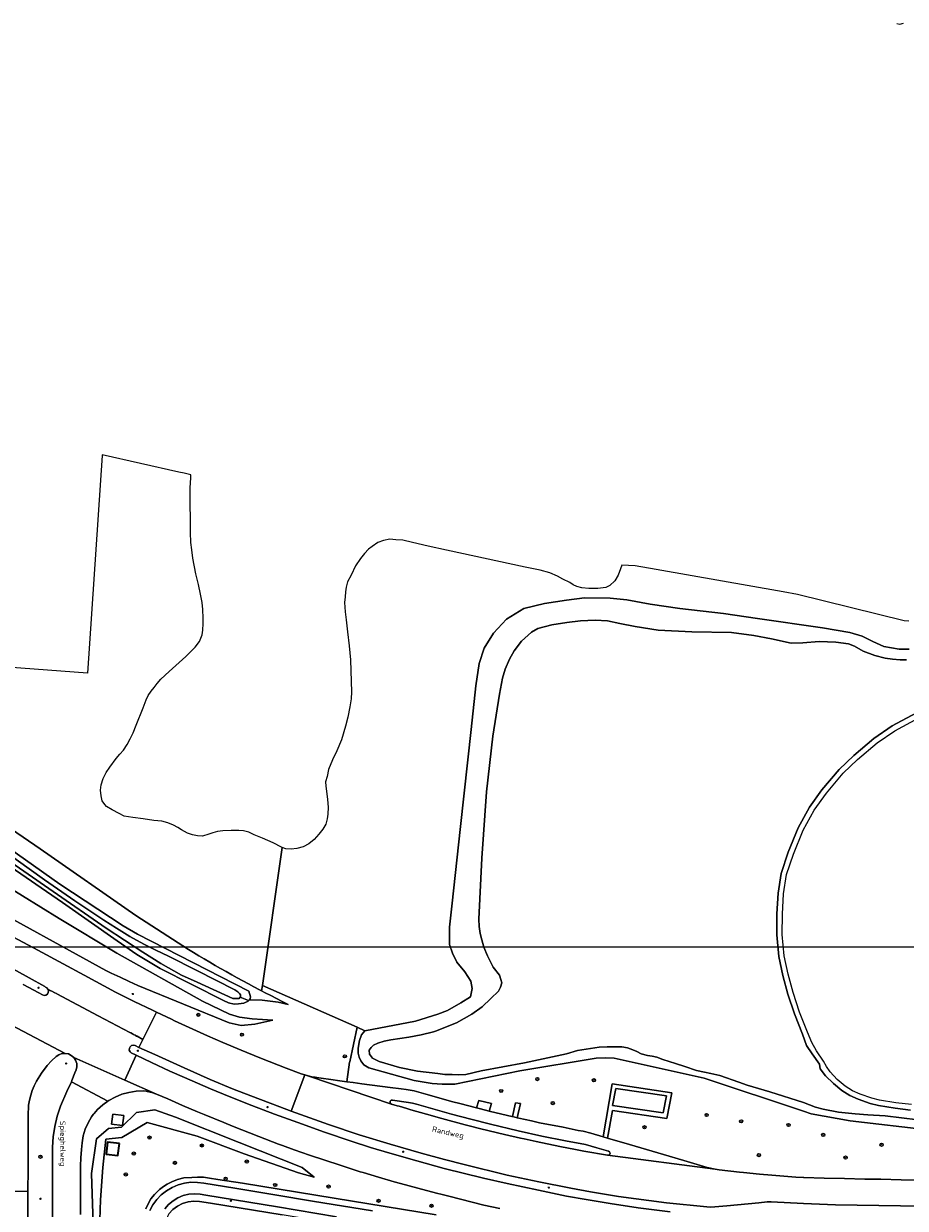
# Model space of a CAD drawing. Header units: metres. Extents: x 152610 to 160096, y 456114 to 462495.
# Tile 637 of 656: x 156807 to 157025, y 461643 to 461937. Entities that reach past the tile are written whole.
import ezdxf
from ezdxf.enums import TextEntityAlignment as Align

# ---------------------------------------------------------------- set-up
doc = ezdxf.new("R2010")
doc.units = ezdxf.units.M
doc.header["$LTSCALE"] = 0.5
doc.layers.get('0').update_dxf_attribs({"linetype": 'CONTINUOUS'})
for name, color, linetype, lineweight in [('B-PV-GR-BEPLANTING_CULTUUR_BOSPLANTSOEN-GV', 251, 'CONTINUOUS', 18), ('B-PV-GR-BOOM-S', 251, 'CONTINUOUS', 25), ('B-PV-GR-GROENVOORZIENING-G', 252, 'CONTINUOUS', 18), ('B-PV-GW-TALUD_KRUIN-G', 251, 'CONTINUOUS', 18), ('B-PV-IE-MEUBILAIR-S', 251, 'CONTINUOUS', 25), ('B-PV-IE-TERREINAFSCHEIDING_KUNSTMATIG_HEKWERK-G', 251, 'IE-TERREINAFSCHEIDING_KUNSTMATIG-SO', 18), ('B-PV-OG-BEBOUWING-GV', 6, 'CONTINUOUS', 35), ('B-PV-OG-TERREIN_BEGROEID-GV', 251, 'CONTINUOUS', 18), ('B-PV-OG-TERREIN_OEVER-GV', 251, 'CONTINUOUS', 18), ('B-PV-OG-TOPOGRAFIE-T18', 1, 'CONTINUOUS', 18), ('B-PV-OG-WATER_MEER-GV', 251, 'CONTINUOUS', 18), ('B-PV-OG-WATER_SLOOT-GV', 251, 'CONTINUOUS', 18), ('B-PV-OG-WEG-GV', 251, 'CONTINUOUS', 18), ('B-PV-VH-GESLOTENVERHARDING_ASFALT-GV', 251, 'CONTINUOUS', 18), ('B-PV-VH-ONVERHARD_ZAND-GV', 251, 'CONTINUOUS', 18), ('B-PV-VH-OPENVERHARDING_BETONSTRAATSTEEN-GV', 251, 'CONTINUOUS', 18), ('B-PV-VH-OPENVERHARDING_TEGEL-GV', 251, 'CONTINUOUS', 18)]:
    doc.layers.add(name, color=color, linetype=linetype, lineweight=lineweight)
doc.styles.add('NLCS-ISO', font='NLCS-ISO.ttf')
doc.styles.add('NLCS-ISO-M750-T18', font='NLCS-ISO.ttf', dxfattribs={"height": 1.35})
doc.linetypes.add('IE-TERREINAFSCHEIDING_KUNSTMATIG-SO', pattern='A,4,[82,NLCS.SHX,S=0.75,R=90,X=0,Y=0],4,-2', length=10)

# ---------------------------------------------------------------- blocks, each defined once
blk = doc.blocks.new('SIE-MEUBILAIR_PAAL_LICHTMAST-SO')
for points in [[(-0.6, 0), (-1, 0)], [(-0.7, 0.7), (-0.4, 0.4)], [(0, 1), (0, 0.6)], [(0.4, 0.4), (0.7, 0.7)], [(1, 0), (0.6, 0)], [(-0.7, -0.7), (-0.4, -0.4)], [(0, -0.6), (0, -1)], [(0.4, -0.4), (0.7, -0.7)]]:
    blk.add_lwpolyline(points)
blk.add_circle((0, 0), 0.5)
blk = doc.blocks.new('SGR-BOOM_GBKN-SO')
at = {"linetype": 'ByBlock', "lineweight": 18}
h = blk.add_hatch(color=0, dxfattribs=at)
h.dxf.hatch_style = 1
edge = h.paths.add_edge_path()
edge.add_arc((0, 0), 0.25, 0, 360)
at = {"color": 0, "linetype": 'ByBlock', "lineweight": 18}
for radius in [2, 0.25]:
    blk.add_circle((0, 0), radius, dxfattribs=at)
at = {"color": 0, "linetype": 'ByBlock', "lineweight": 18, "style": 'NLCS-ISO'}
blk.add_attdef('SOORT', (2.5, 0), '', height=1.5, dxfattribs=at)

msp = doc.modelspace()

# ---------------------------------------------------------------- linework, layer by layer
at = {"layer": 'B-PV-GR-BEPLANTING_CULTUUR_BOSPLANTSOEN-GV', "flags": 128}
for points in [[(156784.966, 461749.914), (156810.8, 461732.24), (156834.52, 461715.64), (156847.55, 461707.25), (156848.76, 461706.514), (156850.106, 461705.705), (156851.455, 461704.902), (156852.809, 461704.107), (156854.166, 461703.318), (156855.528, 461702.536), (156856.893, 461701.761), (156858.263, 461700.994), (156859.636, 461700.233), (156861.013, 461699.479), (156862.394, 461698.732), (156863.779, 461697.992), (156865.168, 461697.26), (156865.656, 461697.005), (156865.878, 461698.362), (156870.729, 461732.526), (156870.577, 461732.577), (156868.538, 461733.652), (156865.877, 461734.871), (156863.791, 461735.707), (156862.52, 461736.304), (156861.153, 461736.662), (156860.027, 461736.78), (156858.134, 461736.754), (156856.097, 461736.631), (156854.732, 461736.509), (156853.558, 461736.196), (156852.576, 461735.835), (156851.019, 461735.378), (156849.797, 461735.448), (156848.526, 461735.662), (156847.303, 461736.116), (156845.841, 461736.905), (156844.905, 461737.455), (156843.826, 461738.052), (156842.459, 461738.649), (156840.949, 461739.055), (156838.96, 461739.22), (156836.299, 461739.624), (156833.735, 461739.98), (156831.65, 461740.289), (156830.379, 461740.982), (156828.676, 461741.866), (156827.261, 461742.703), (156826.805, 461743.206), (156826.157, 461744.139), (156825.891, 461745.361), (156825.722, 461746.727), (156825.888, 461748.093), (156826.389, 461749.651), (156827.178, 461751.114), (156828.062, 461752.481), (156829.641, 461754.592), (156830.526, 461755.672), (156831.412, 461756.703), (156832.344, 461758.071), (156833.133, 461759.485), (156833.826, 461760.996), (156834.615, 461762.89), (156836.31, 461767.134), (156837.074, 461769.148), (156837.576, 461770.227), (156838.317, 461771.306), (156839.011, 461772.194), (156839.753, 461773.177), (156840.686, 461774.257), (156842.768, 461776.153), (156846.909, 461779.873), (156849.206, 461782.224), (156850.283, 461783.592), (156850.641, 461784.431), (156850.952, 461785.222), (156851.118, 461786.397), (156851.187, 461788.098), (156851.162, 461789.416), (156851.135, 461791.501), (156850.917, 461793.25), (156850.555, 461795.334), (156850, 461797.706), (156849.374, 461800.389), (156848.626, 461804.246), (156848.359, 461806.331), (156848.141, 461808.176), (156848.066, 461810.644), (156848.086, 461813.783), (156848.008, 461817.833), (156847.979, 461821.691), (156848.096, 461824.159), (156848.13, 461824.935), (156846.475, 461825.306), (156845.174, 461825.598), (156826.159, 461829.871), (156826.151, 461829.745), (156822.56, 461775.77), (156779.48, 461778.97)], [(156800.532, 461734.138), (156815.64, 461723.417), (156831.35, 461713.107), (156834.947, 461711.013), (156862.497, 461696.883), (156862.911, 461695.546), (156862.875, 461695.034), (156862.648, 461694.804), (156865.828, 461694.7), (156869.806, 461694.173), (156872.294, 461693.639), (156870.759, 461694.4), (156869.356, 461695.104), (156867.956, 461695.815), (156866.56, 461696.534), (156865.656, 461697.005), (156865.168, 461697.26), (156863.779, 461697.992), (156862.394, 461698.732), (156861.013, 461699.479), (156859.636, 461700.233), (156858.263, 461700.994), (156856.893, 461701.761), (156855.528, 461702.536), (156854.166, 461703.318), (156852.809, 461704.107), (156851.455, 461704.902), (156850.106, 461705.705), (156848.76, 461706.514), (156847.55, 461707.25), (156834.52, 461715.64), (156810.8, 461732.24), (156784.966, 461749.914)]]:
    msp.add_lwpolyline(points, dxfattribs=at)
at = {"layer": 'B-PV-GR-GROENVOORZIENING-G'}
msp.add_lwpolyline([(156654.254, 461199.56), (157279.902, 461199.56), (157279.902, 461707.86), (156654.254, 461707.86)], close=True, dxfattribs=at)
msp.add_lwpolyline([(156654.254, 461199.56), (157279.902, 461199.56), (157279.902, 461707.86), (156654.254, 461707.86)], close=True, dxfattribs=at)
at = {"layer": 'B-PV-GW-TALUD_KRUIN-G', "flags": 128}
for points in [[(156795.187, 461719.548), (156827.036, 461702.036), (156828.375, 461701.42), (156830.6, 461700.388), (156832.823, 461699.349), (156835.041, 461698.303), (156857.668, 461689.098), (156860.639, 461688.432), (156863.973, 461688.766), (156868.458, 461689.711)], [(156878.718, 461650.804), (156875.76, 461653.218), (156860.121, 461659.373), (156844.359, 461665.656), (156839.22, 461667.48), (156834.688, 461666.846), (156830.928, 461663.246), (156827.702, 461662.885), (156824.726, 461660.335), (156823.479, 461651.757), (156823.891, 461639.269), (156825.434, 461635.247)]]:
    msp.add_lwpolyline(points, dxfattribs=at)
at = {"layer": 'B-PV-IE-TERREINAFSCHEIDING_KUNSTMATIG_HEKWERK-G', "flags": 128}
msp.add_lwpolyline([(156965.201, 461666.726), (156965.986, 461670.939), (156953.494, 461672.83), (156952.674, 461668.58)], close=True, dxfattribs=at)
at = {"layer": 'B-PV-OG-BEBOUWING-GV', "flags": 128}
msp.add_lwpolyline([(156830.433, 461659.147), (156827.501, 461659.498), (156827.136, 461656.542), (156830.08, 461656.185)], close=True, dxfattribs=at)
at = {"layer": 'B-PV-OG-TERREIN_BEGROEID-GV', "flags": 128}
for points in [[(157023.133, 461936.839), (157023.819, 461936.646), (157024.71, 461936.872)], [(157026.08, 461788.635), (157024.926, 461788.707), (156998.481, 461795.254), (156994.909, 461795.889), (156963.466, 461801.474), (156958.265, 461802.398), (156954.957, 461802.554), (156954.656, 461801.607), (156954.006, 461800.067), (156953.251, 461798.631), (156951.974, 461797.455), (156950.983, 461796.983), (156949.026, 461796.746), (156946.755, 461796.717), (156945.059, 461796.897), (156943.832, 461797.235), (156942.866, 461797.677), (156942.058, 461798.209), (156940.353, 461799.047), (156938.993, 461799.8), (156937.072, 461800.596), (156934.721, 461801.304), (156930.989, 461802.054), (156911.486, 461806.255), (156906.934, 461807.22), (156903.072, 461808.142), (156900.634, 461808.721), (156898.974, 461808.826), (156897.485, 461808.932), (156895.911, 461808.65), (156894.51, 461808.152), (156893.11, 461807.18), (156892.14, 461806.466), (156891.171, 461805.408), (156890.202, 461804.178), (156888.975, 461802.343), (156887.857, 461800.012), (156886.975, 461798.393), (156886.61, 461797.077), (156886.46, 461795.891), (156886.354, 461794.661), (156886.248, 461793.303), (156886.359, 461790.995), (156886.642, 461788.947), (156886.967, 461786.014), (156887.38, 461782.54), (156887.72, 461779.089), (156887.895, 461773.698), (156887.97, 461771.086), (156887.876, 461769.408), (156887.568, 461767.419), (156887.068, 461764.854), (156886.472, 461762.625), (156885.446, 461759.244), (156884.299, 461756.511), (156883.224, 461754.233), (156882.292, 461751.907), (156881.887, 461750.157), (156881.53, 461748.791), (156881.555, 461747.761), (156881.773, 461746.539), (156881.991, 461744.454), (156882.161, 461742.561), (156882.092, 461740.812), (156881.926, 461739.637), (156881.568, 461738.319), (156880.827, 461737.048), (156879.846, 461735.824), (156878.722, 461734.553), (156877.405, 461733.473), (156875.944, 461732.728), (156874.387, 461732.318), (156873.021, 461732.149), (156871.655, 461732.219), (156870.729, 461732.526), (156865.878, 461698.362), (156889.365, 461687.968), (156891.271, 461687.125), (156903.826, 461689.494), (156909.331, 461691.193), (156911.742, 461692.165), (156915.053, 461694.049), (156917.461, 461695.545), (156917.828, 461697.544), (156917.558, 461699.414), (156916.006, 461701.71), (156914.025, 461704.112), (156913.007, 461706.302), (156912.203, 461708.492), (156912.25, 461712.82), (156912.831, 461718.005), (156914.942, 461737.78), (156917.635, 461761.778), (156918.796, 461772.574), (156919.591, 461778.187), (156920.815, 461781.982), (156923.108, 461785.673), (156926.363, 461789.151), (156930.688, 461791.775), (156935.763, 461793.011), (156941.266, 461793.82), (156945.701, 461794.414), (156952.06, 461794.369), (156956.175, 461793.893), (156962.002, 461792.886), (156969.324, 461791.774), (156980.174, 461790.559), (156988.566, 461789.341), (157004.654, 461786.958), (157011.443, 461785.845), (157014.49, 461784.941), (157017.11, 461783.608), (157019.837, 461782.321), (157023.659, 461781.719), (157026.168, 461781.702)], [(156792.667, 461728.948), (156815.539, 461714.934), (156829.767, 461706.378), (156850.994, 461694.444), (156857.735, 461691.252), (156860.155, 461690.478), (156863.309, 461690.049), (156868.458, 461689.711), (156863.973, 461688.766), (156860.639, 461688.432), (156857.668, 461689.098), (156835.041, 461698.303), (156832.823, 461699.349), (156830.6, 461700.388), (156828.375, 461701.42), (156827.036, 461702.036), (156795.187, 461719.548)], [(156795.187, 461719.548), (156827.036, 461702.036), (156828.375, 461701.42), (156830.6, 461700.388), (156832.823, 461699.349), (156835.041, 461698.303), (156857.668, 461689.098), (156860.639, 461688.432), (156863.973, 461688.766), (156868.458, 461689.711), (156863.309, 461690.049), (156860.155, 461690.478), (156857.735, 461691.252), (156850.994, 461694.444), (156829.767, 461706.378), (156815.539, 461714.934), (156792.667, 461728.948)], [(156802.924, 461710.982), (156810.244, 461707.09), (156816.481, 461703.677), (156821.683, 461700.886), (156829.502, 461696.688), (156834.117, 461694.372), (156838.61, 461692.179), (156839.604, 461691.706), (156843.314, 461689.939), (156844.065, 461689.6), (156845.893, 461688.727), (156848.637, 461687.464), (156852.285, 461685.842), (156856.025, 461684.208), (156860.597, 461682.295), (156865.244, 461680.396), (156869.885, 461678.552), (156871.756, 461677.832), (156875.518, 461676.429), (156876.365, 461676.155), (156877.223, 461675.919), (156878.09, 461675.721), (156878.965, 461675.561), (156879.847, 461675.44), (156883.384, 461674.934), (156884.523, 461674.755), (156886.836, 461674.445), (156887.496, 461679.32), (156887.505, 461679.385), (156889.365, 461687.968), (156865.878, 461698.362), (156865.656, 461697.005), (156866.56, 461696.534), (156867.956, 461695.815), (156869.356, 461695.104), (156870.759, 461694.4), (156872.294, 461693.639), (156869.806, 461694.173), (156865.828, 461694.7), (156862.648, 461694.804), (156862.42, 461694.574), (156862.313, 461694.466), (156861.239, 461693.987), (156859.941, 461693.756), (156858.89, 461693.724), (156857.51, 461694.058), (156856.22, 461694.602), (156840.523, 461702.523), (156834.752, 461706.049), (156829.861, 461709.435), (156816.336, 461718.865), (156802.046, 461728.737)], [(156806.588, 461698.597), (156810.461, 461696.498), (156811.353, 461695.996), (156811.777, 461695.881), (156812.211, 461695.953), (156812.575, 461696.201), (156812.802, 461696.578), (156812.85, 461697.015), (156812.711, 461697.432), (156812.41, 461697.753), (156812.117, 461697.948), (156811.938, 461698.113), (156808.04, 461700.253), (156801.031, 461704.122)], [(157031.472, 461662.494), (157011.496, 461664.76), (157001.906, 461666.508), (157000, 461667.142), (156975.348, 461675.336), (156953.054, 461680.296), (156950.992, 461680.416), (156948.546, 461680.336), (156929.682, 461677.136), (156913.586, 461673.882), (156911.788, 461673.845), (156910.383, 461673.837), (156907.939, 461674.021), (156903.497, 461674.796), (156892.247, 461677.91), (156891.019, 461678.689), (156890.252, 461679.656), (156889.827, 461680.56), (156889.571, 461681.582), (156889.635, 461682.791), (156889.961, 461684.696), (156890.455, 461686.07), (156891.271, 461687.125), (156889.365, 461687.968), (156887.505, 461679.385), (156887.496, 461679.32), (156886.836, 461674.445), (156888.363, 461674.24), (156890.548, 461673.942), (156897.508, 461673.045), (156900.262, 461672.682), (156901.498, 461672.529), (156902.458, 461672.404), (156903.462, 461672.204), (156906.342, 461671.411), (156913.097, 461669.501), (156914.788, 461669.041), (156918.938, 461667.987), (156919.493, 461669.789), (156922.635, 461669.058), (156922.074, 461667.201), (156923.78, 461666.777), (156927.69, 461665.888), (156927.823, 461665.855), (156928.618, 461669.261), (156929.827, 461669.084), (156929.027, 461665.561), (156929.446, 461665.459), (156932.57, 461664.773), (156934.562, 461664.318), (156940.419, 461663.169), (156944.148, 461662.419), (156945.354, 461662.19), (156947.272, 461661.733), (156950.303, 461660.836), (156952.526, 461673.94), (156967.324, 461671.752), (156966.073, 461665.377), (156952.643, 461667.31), (156951.378, 461660.518), (156956.874, 461658.892), (156965.311, 461656.399), (156970.329, 461654.943), (156976.109, 461653.232), (156978.082, 461652.756), (156979.086, 461652.602), (156984.093, 461652.068), (156985.101, 461651.942), (156989.092, 461651.54), (156992.082, 461651.267), (156996.079, 461650.949), (156998.11, 461650.849), (157000, 461650.739), (157000.055, 461650.736), (157005.099, 461650.58), (157010.114, 461650.452), (157015.132, 461650.333), (157019.146, 461650.282), (157024.174, 461650.19), (157030.129, 461650.097)], [(156813.761, 461629.548), (156813.827, 461650.603), (156813.836, 461655.616), (156813.82, 461658.218), (156814.014, 461660.813), (156814.415, 461663.384), (156815.021, 461665.914), (156815.828, 461668.388), (156817.44, 461672.036), (156818.535, 461674.48), (156818.679, 461674.802), (156819.396, 461676.661), (156819.754, 461677.394), (156819.909, 461678.194), (156819.852, 461679.007), (156819.587, 461679.778), (156819.13, 461680.454), (156818.515, 461680.988), (156817.781, 461681.345), (156816.981, 461681.5), (156816.168, 461681.442), (156815.397, 461681.175), (156814.722, 461680.718), (156813.59, 461679.62), (156812.507, 461678.489), (156811.101, 461676.612), (156809.914, 461674.569), (156809.332, 461673.455), (156808.841, 461672.298), (156808.442, 461671.105), (156808.14, 461669.885), (156807.935, 461668.645), (156807.884, 461667.851), (156807.847, 461666.836), (156807.787, 461652.792), (156807.773, 461647.356), (156807.75, 461638.804)], [(157034.088, 461643.547), (157023.969, 461643.712), (157007.932, 461643.975), (157001.936, 461644.179), (157000, 461644.279), (156991.93, 461644.695), (156990.929, 461644.679), (156988.917, 461644.466), (156980.936, 461643.674), (156976.978, 461643.378), (156975.973, 461643.451), (156965.991, 461644.438), (156954.094, 461646.026), (156947.197, 461647.151), (156942.267, 461648.075), (156934.4, 461649.635), (156926.567, 461651.322), (156915.864, 461653.921), (156911.011, 461655.206), (156905.212, 461656.78), (156897.515, 461658.998), (156889.841, 461661.323), (156882.239, 461663.832), (156873.008, 461667.158), (156871.911, 461667.553), (156861.256, 461671.596), (156858.479, 461672.707), (156852.929, 461675.054), (156846.503, 461677.89), (156839.183, 461681.183), (156835.28, 461682.983), (156834.326, 461683.423), (156833.894, 461683.518), (156833.463, 461683.422), (156833.113, 461683.152), (156832.91, 461682.76), (156832.892, 461682.318), (156833.062, 461681.91), (156833.389, 461681.613), (156834.563, 461681.052), (156838.369, 461679.235), (156842.904, 461677.121), (156846.55, 461675.5), (156852.999, 461672.729), (156857.637, 461670.801), (156863.227, 461668.573), (156868.865, 461666.412), (156874.626, 461664.34), (156881.223, 461661.986), (156887.844, 461659.708), (156892.625, 461658.205), (156897.426, 461656.773), (156904.124, 461654.835), (156910.9, 461652.975), (156920.625, 461650.582), (156926.506, 461649.271), (156934.332, 461647.558), (156941.207, 461646.139), (156946.13, 461645.254), (156952.074, 461644.276), (156959.019, 461643.224), (156966.962, 461642.183)], [(156924.696, 461643.008), (156920.784, 461643.907), (156917.876, 461644.589), (156914.94, 461645.32), (156912.058, 461646.082), (156910.109, 461646.58), (156909.37, 461646.753), (156905.276, 461647.854), (156901.373, 461648.879), (156898.513, 461649.664), (156894.658, 461650.795), (156890.83, 461651.947), (156890.071, 461652.16), (156885.111, 461653.788), (156881.307, 461655.033), (156877.528, 461656.292), (156873.73, 461657.609), (156870.893, 461658.63), (156869.888, 461659.002), (156864.993, 461660.886), (156858.472, 461663.451), (156856.276, 461664.329), (156851.454, 461666.33), (156849.766, 461667.03), (156846.071, 461668.574), (156842.409, 461670.201), (156839.66, 461671.422), (156838.447, 461671.839), (156837.323, 461672.081), (156837.09, 461672.116), (156836.373, 461672.174), (156834.57, 461672.111), (156832.787, 461671.838), (156831.047, 461671.359), (156829.376, 461670.679), (156827.796, 461669.81), (156827.595, 461669.667), (156826.328, 461668.761), (156824.992, 461667.548), (156824.154, 461666.607), (156824.001, 461666.416), (156823.708, 461666.023), (156823.515, 461665.735), (156822.666, 461664.25), (156821.987, 461662.681), (156821.487, 461661.045), (156821.172, 461659.364), (156821.046, 461657.659), (156820.882, 461655.643), (156820.809, 461653.635), (156820.795, 461652.634), (156820.763, 461641.582)], [(156836.943, 461642.991), (156837.524, 461644.239), (156838.246, 461645.411), (156839.099, 461646.491), (156840.071, 461647.465), (156840.368, 461647.721), (156841.359, 461648.533), (156842.238, 461649.086), (156843.4, 461649.655), (156844.8, 461650.225), (156846.425, 461650.616), (156848.348, 461650.769), (156849.824, 461650.787), (156851.241, 461650.79), (156852.792, 461650.585), (156854.866, 461650.231), (156860.967, 461649.289), (156883.685, 461645.609), (156908.894, 461641.486)], [(156910.374, 461633.489), (156912.09, 461633.229), (156913.282, 461634.564), (156912.172, 461634.714), (156909.22, 461635.168), (156907.58, 461635.44), (156884.155, 461639.256), (156870.798, 461641.501), (156853.033, 461644.387), (156850.271, 461644.815), (156848.853, 461644.874), (156847.446, 461644.693), (156846.09, 461644.275), (156844.825, 461643.633), (156843.686, 461642.787), (156842.708, 461641.759), (156842.363, 461641.091), (156842.147, 461640.331), (156841.957, 461639.369), (156840.967, 461633.213), (156839.558, 461624.913), (156840.756, 461624.867), (156841.038, 461626.724)]]:
    msp.add_lwpolyline(points, dxfattribs=at)
for points in [[(156844.359, 461665.656), (156839.22, 461667.48), (156834.688, 461666.846), (156830.928, 461663.246), (156827.702, 461662.885), (156824.726, 461660.335), (156823.479, 461651.757), (156823.891, 461639.269), (156825.434, 461635.247), (156825.763, 461645.228), (156826.297, 461653.17), (156827.032, 461660.207), (156831.059, 461660.673), (156837.346, 461664.381), (156849.723, 461660.955), (156861.325, 461656.625), (156874.78, 461651.921), (156878.718, 461650.804), (156875.76, 461653.218), (156860.121, 461659.373)], [(156839.22, 461667.48), (156844.359, 461665.656), (156860.121, 461659.373), (156875.76, 461653.218), (156878.718, 461650.804), (156874.78, 461651.921), (156861.325, 461656.625), (156849.723, 461660.955), (156837.346, 461664.381), (156831.059, 461660.673), (156827.032, 461660.207), (156826.297, 461653.17), (156825.763, 461645.228), (156825.434, 461635.247), (156823.891, 461639.269), (156823.479, 461651.757), (156824.726, 461660.335), (156827.702, 461662.885), (156830.928, 461663.246), (156834.688, 461666.846)], [(156828.815, 461666.424), (156831.516, 461666.103), (156831.24, 461663.645), (156828.509, 461663.967)], [(156827.501, 461659.498), (156830.433, 461659.147), (156830.08, 461656.185), (156827.136, 461656.542)]]:
    msp.add_lwpolyline(points, close=True, dxfattribs=at)
at = {"layer": 'B-PV-OG-TERREIN_OEVER-GV', "flags": 128}
for points in [[(157026.168, 461781.702), (157023.659, 461781.719), (157019.837, 461782.321), (157017.11, 461783.608), (157014.49, 461784.941), (157011.443, 461785.845), (157004.654, 461786.958), (156988.566, 461789.341), (156980.174, 461790.559), (156969.324, 461791.774), (156962.002, 461792.886), (156956.175, 461793.893), (156952.06, 461794.369), (156945.701, 461794.414), (156941.266, 461793.82), (156935.763, 461793.011), (156930.688, 461791.775), (156926.363, 461789.151), (156923.108, 461785.673), (156920.815, 461781.982), (156919.591, 461778.187), (156918.796, 461772.574), (156917.635, 461761.778), (156914.942, 461737.78), (156912.831, 461718.005), (156912.25, 461712.82), (156912.203, 461708.492), (156913.007, 461706.302), (156914.025, 461704.112), (156916.006, 461701.71), (156917.558, 461699.414), (156917.828, 461697.544), (156917.461, 461695.545), (156915.053, 461694.049), (156911.742, 461692.165), (156909.331, 461691.193), (156903.826, 461689.494), (156891.271, 461687.125), (156890.455, 461686.07), (156889.961, 461684.696), (156889.635, 461682.791), (156889.571, 461681.582), (156889.827, 461680.56), (156890.252, 461679.656), (156891.019, 461678.689), (156892.247, 461677.91), (156903.497, 461674.796), (156907.939, 461674.021), (156910.383, 461673.837), (156911.788, 461673.845), (156913.586, 461673.882), (156929.682, 461677.136), (156948.546, 461680.336), (156950.992, 461680.416), (156953.054, 461680.296), (156975.348, 461675.336), (157000, 461667.142), (157001.906, 461666.508), (157011.496, 461664.76), (157031.472, 461662.494)], [(157032.31, 461664.524), (157020.203, 461666.034), (157015.951, 461666.283), (157012.758, 461666.523), (157008.665, 461666.947), (157004.858, 461667.643), (157002.908, 461668.176), (157000, 461669.297), (156991.585, 461671.967), (156986.034, 461673.603), (156983.903, 461674.392), (156979.232, 461676.02), (156976.984, 461676.545), (156975.459, 461676.826), (156973.487, 461677.287), (156970.593, 461678.256), (156968.212, 461678.977), (156966.699, 461679.507), (156965.068, 461679.971), (156963.646, 461680.593), (156962.503, 461680.823), (156961.268, 461680.947), (156959.768, 461681.424), (156958.662, 461681.93), (156957.635, 461682.397), (156956.346, 461682.889), (156954.953, 461683.144), (156953.521, 461683.149), (156951.328, 461683.136), (156949.333, 461683.02), (156946.106, 461682.581), (156943.98, 461682.228), (156941.241, 461681.411), (156930.815, 461679.133), (156920.098, 461677.142), (156916.256, 461676.293), (156914.431, 461676.204), (156912.894, 461676.222), (156911.095, 461676.304), (156909.308, 461676.517), (156904.289, 461677.092), (156899.872, 461678.013), (156894.769, 461679.507), (156893.149, 461680.286), (156892.429, 461681.311), (156892.361, 461682.272), (156892.808, 461682.986), (156893.443, 461683.53), (156894.51, 461683.996), (156896.061, 461684.522), (156897.727, 461684.873), (156902.146, 461685.515), (156905.254, 461686.124), (156908.296, 461686.834), (156908.743, 461686.971), (156913.946, 461689.069), (156917.792, 461691.184), (156920.313, 461693.05), (156922.504, 461695.08), (156924.363, 461696.945), (156924.9, 461697.897), (156925.188, 461699.015), (156924.98, 461699.801), (156924.606, 461700.917), (156923.073, 461702.86), (156921.621, 461705.713), (156920.749, 461707.822), (156920.216, 461709.609), (156919.834, 461711.242), (156919.592, 461712.978), (156919.475, 461714.743), (156920.24, 461729.908), (156921.428, 461746.322), (156922.998, 461760.155), (156924.593, 461770.516), (156925.394, 461774.502), (156926.036, 461776.75), (156927.082, 461779.197), (156928.305, 461781.28), (156930.081, 461783.724), (156932.52, 461785.92), (156934.132, 461786.791), (156937.566, 461787.747), (156941.33, 461788.29), (156944.669, 461788.742), (156948.306, 461788.909), (156951.414, 461788.742), (156954.459, 461788.044), (156958.276, 461787.3), (156963.942, 461786.386), (156972.269, 461785.959), (156982.121, 461785.839), (156987.623, 461785.097), (156992.032, 461784.281), (156996.899, 461783.159), (156999.82, 461783.301), (157003.822, 461783.628), (157007.95, 461783.444), (157011.136, 461783.025), (157012.601, 461782.467), (157014.729, 461781.177), (157017.638, 461780.158), (157020.22, 461779.44), (157022.003, 461779.185), (157023.952, 461779.06), (157025.53, 461779.045)], [(157027.996, 461765.919), (157021.926, 461762.661), (157017.433, 461759.579), (157012.479, 461755.325), (157008.776, 461751.863), (157004.552, 461746.822), (157001.478, 461742.504), (156998.65, 461737.406), (156996.176, 461731.397), (156994.398, 461726.121), (156993.687, 461721.189), (156993.382, 461716.09), (156993.358, 461710.87), (156993.839, 461705.49), (156994.828, 461700.841), (156996.079, 461696.174), (156997.72, 461691.271), (156999.69, 461686.268), (157000.694, 461683.482), (157002.085, 461681.391), (157003.919, 461678.831), (157004.118, 461677.68), (157005.447, 461675.962), (157007.408, 461674), (157009.487, 461672.303), (157011.428, 461671.044), (157013.49, 461670.148), (157016.478, 461669.1), (157018.515, 461668.561), (157022.646, 461667.921), (157026.525, 461667.448)], [(157026.703, 461668.797), (157022.833, 461669.269), (157018.794, 461669.894), (157016.878, 461670.401), (157013.987, 461671.416), (157012.074, 461672.247), (157010.29, 461673.404), (157008.322, 461675.011), (157006.576, 461676.914), (157005.675, 461678.241), (157004.894, 461679.569), (157003.205, 461682.164), (157002.07, 461684.205), (157000.963, 461686.748), (156998.999, 461691.736), (156997.383, 461696.566), (156996.151, 461701.159), (156995.187, 461705.693), (156994.72, 461710.928), (156994.742, 461716.046), (156995.042, 461721.051), (156995.728, 461725.804), (156997.451, 461730.92), (156999.878, 461736.815), (157002.631, 461741.777), (157005.63, 461745.99), (157009.765, 461750.925), (157013.388, 461754.312), (157018.264, 461758.499), (157022.635, 461761.497), (157028.591, 461764.694)], [(156801.636, 461731.868), (156811.894, 461724.534), (156819.408, 461719.285), (156826.539, 461714.519), (156829.675, 461712.567), (156833.048, 461710.512), (156836.499, 461708.601), (156839.436, 461707.068), (156842.622, 461705.563), (156849.601, 461702.018), (156859.043, 461697.213), (156859.808, 461696.731), (156860.177, 461696.366), (156860.442, 461695.973), (156860.432, 461695.488), (156860.383, 461695.426), (156862.42, 461694.574), (156862.648, 461694.804), (156862.875, 461695.034), (156862.911, 461695.546), (156862.497, 461696.883), (156834.947, 461711.013), (156831.35, 461713.107), (156815.64, 461723.417), (156800.532, 461734.138)], [(156802.046, 461728.737), (156816.336, 461718.865), (156829.861, 461709.435), (156834.752, 461706.049), (156840.523, 461702.523), (156856.22, 461694.602), (156857.51, 461694.058), (156858.89, 461693.724), (156859.941, 461693.756), (156861.239, 461693.987), (156862.313, 461694.466), (156862.42, 461694.574), (156860.383, 461695.426), (156860.132, 461695.105), (156859.502, 461695.062), (156858.504, 461695.07), (156849.67, 461699.13), (156845.787, 461700.907), (156840.715, 461703.74), (156836.222, 461706.551), (156827.18, 461712.553), (156813.985, 461721.617), (156800.434, 461730.955)]]:
    msp.add_lwpolyline(points, dxfattribs=at)
at = {"layer": 'B-PV-OG-WATER_MEER-GV', "flags": 128}
for points in [[(157025.53, 461779.045), (157023.952, 461779.06), (157022.003, 461779.185), (157020.22, 461779.44), (157017.638, 461780.158), (157014.729, 461781.177), (157012.601, 461782.467), (157011.136, 461783.025), (157007.95, 461783.444), (157003.822, 461783.628), (156999.82, 461783.301), (156996.899, 461783.159), (156992.032, 461784.281), (156987.623, 461785.097), (156982.121, 461785.839), (156972.269, 461785.959), (156963.942, 461786.386), (156958.276, 461787.3), (156954.459, 461788.044), (156951.414, 461788.742), (156948.306, 461788.909), (156944.669, 461788.742), (156941.33, 461788.29), (156937.566, 461787.747), (156934.132, 461786.791), (156932.52, 461785.92), (156930.081, 461783.724), (156928.305, 461781.28), (156927.082, 461779.197), (156926.036, 461776.75), (156925.394, 461774.502), (156924.593, 461770.516), (156922.998, 461760.155), (156921.428, 461746.322), (156920.24, 461729.908), (156919.475, 461714.743), (156919.592, 461712.978), (156919.834, 461711.242), (156920.216, 461709.609), (156920.749, 461707.822), (156921.621, 461705.713), (156923.073, 461702.86), (156924.606, 461700.917), (156924.98, 461699.801), (156925.188, 461699.015), (156924.9, 461697.897), (156924.363, 461696.945), (156922.504, 461695.08), (156920.313, 461693.05), (156917.792, 461691.184), (156913.946, 461689.069), (156908.743, 461686.971), (156908.296, 461686.834), (156905.254, 461686.124), (156902.146, 461685.515), (156897.727, 461684.873), (156896.061, 461684.522), (156894.51, 461683.996), (156893.443, 461683.53), (156892.808, 461682.986), (156892.361, 461682.272), (156892.429, 461681.311), (156893.149, 461680.286), (156894.769, 461679.507), (156899.872, 461678.013), (156904.289, 461677.092), (156909.308, 461676.517), (156911.095, 461676.304), (156912.894, 461676.222), (156914.431, 461676.204), (156916.256, 461676.293), (156920.098, 461677.142), (156930.815, 461679.133), (156941.241, 461681.411), (156943.98, 461682.228), (156946.106, 461682.581), (156949.333, 461683.02), (156951.328, 461683.136), (156953.521, 461683.149), (156954.953, 461683.144), (156956.346, 461682.889), (156957.635, 461682.397), (156958.662, 461681.93), (156959.768, 461681.424), (156961.268, 461680.947), (156962.503, 461680.823), (156963.646, 461680.593), (156965.068, 461679.971), (156966.699, 461679.507), (156968.212, 461678.977), (156970.593, 461678.256), (156973.487, 461677.287), (156975.459, 461676.826), (156976.984, 461676.545), (156979.232, 461676.02), (156983.903, 461674.392), (156986.034, 461673.603), (156991.585, 461671.967), (157000, 461669.297), (157002.908, 461668.176), (157004.858, 461667.643), (157008.665, 461666.947), (157012.758, 461666.523), (157015.951, 461666.283), (157020.203, 461666.034), (157032.31, 461664.524)], [(157026.525, 461667.448), (157022.646, 461667.921), (157018.515, 461668.561), (157016.478, 461669.1), (157013.49, 461670.148), (157011.428, 461671.044), (157009.487, 461672.303), (157007.408, 461674), (157005.447, 461675.962), (157004.118, 461677.68), (157003.919, 461678.831), (157002.085, 461681.391), (157000.694, 461683.482), (156999.69, 461686.268), (156997.72, 461691.271), (156996.079, 461696.174), (156994.828, 461700.841), (156993.839, 461705.49), (156993.358, 461710.87), (156993.382, 461716.09), (156993.687, 461721.189), (156994.398, 461726.121), (156996.176, 461731.397), (156998.65, 461737.406), (157001.478, 461742.504), (157004.552, 461746.822), (157008.776, 461751.863), (157012.479, 461755.325), (157017.433, 461759.579), (157021.926, 461762.661), (157027.996, 461765.919)]]:
    msp.add_lwpolyline(points, dxfattribs=at)
at = {"layer": 'B-PV-OG-WATER_SLOOT-GV', "flags": 128}
msp.add_lwpolyline([(156800.434, 461730.955), (156813.985, 461721.617), (156827.18, 461712.553), (156836.222, 461706.551), (156840.715, 461703.74), (156845.787, 461700.907), (156849.67, 461699.13), (156858.504, 461695.07), (156859.502, 461695.062), (156860.132, 461695.105), (156860.383, 461695.426), (156860.432, 461695.488), (156860.442, 461695.973), (156860.177, 461696.366), (156859.808, 461696.731), (156859.043, 461697.213), (156849.601, 461702.018), (156842.622, 461705.563), (156839.436, 461707.068), (156836.499, 461708.601), (156833.048, 461710.512), (156829.675, 461712.567), (156826.539, 461714.519), (156819.408, 461719.285), (156811.894, 461724.534), (156801.636, 461731.868)], dxfattribs=at)
at = {"layer": 'B-PV-OG-WEG-GV', "flags": 128}
msp.add_lwpolyline([(156902.073, 461669.352), (156898.095, 461669.899), (156897.798, 461669.869), (156897.571, 461669.674), (156897.495, 461669.385), (156897.598, 461669.105), (156897.843, 461668.933), (156899.256, 461668.521), (156899.764, 461668.372), (156901.692, 461667.82), (156902.678, 461667.528), (156906.505, 461666.425), (156910.372, 461665.355), (156916.154, 461663.805), (156917.117, 461663.552), (156920.043, 461662.825), (156925.876, 461661.403), (156929.799, 461660.495), (156930.715, 461660.284), (156933.702, 461659.629), (156939.608, 461658.41), (156943.482, 461657.645), (156945.521, 461657.279), (156951.426, 461656.23), (156951.735, 461656.272), (156951.964, 461656.484), (156952.03, 461656.788), (156951.91, 461657.076), (156951.647, 461657.243), (156948.751, 461658.075), (156945.932, 461658.879), (156941.01, 461659.831), (156935.113, 461661.016), (156929.227, 461662.333), (156922.433, 461663.955), (156917.561, 461665.153), (156912.746, 461666.448), (156906.93, 461668.074), (156904.038, 461668.905), (156903.059, 461669.125)], close=True, dxfattribs=at)
at = {"layer": 'B-PV-VH-GESLOTENVERHARDING_ASFALT-GV', "flags": 128}
for points in [[(156801.031, 461704.122), (156808.04, 461700.253), (156811.938, 461698.113), (156812.117, 461697.948), (156812.41, 461697.753), (156812.711, 461697.432), (156813.466, 461697.033), (156813.681, 461696.919), (156814.457, 461696.509), (156814.826, 461696.314), (156814.952, 461696.248), (156825.186, 461690.838), (156832.989, 461686.714), (156833.229, 461686.587), (156833.677, 461686.35), (156833.955, 461686.204), (156834.308, 461686.017), (156834.71, 461685.805), (156834.832, 461685.74), (156836.27, 461684.98), (156839.604, 461691.706), (156838.61, 461692.179), (156834.117, 461694.372), (156829.502, 461696.688), (156821.683, 461700.886), (156816.481, 461703.677), (156810.244, 461707.09), (156802.924, 461710.982)], [(156802.083, 461689.296), (156816.981, 461681.5), (156817.781, 461681.345), (156818.515, 461680.988), (156819.13, 461680.454), (156831.78, 461674.889), (156834.563, 461681.052), (156833.389, 461681.613), (156833.062, 461681.91), (156832.892, 461682.318), (156832.91, 461682.76), (156833.113, 461683.152), (156833.463, 461683.422), (156833.894, 461683.518), (156834.326, 461683.423), (156835.28, 461682.983), (156835.284, 461682.99), (156836.27, 461684.98), (156834.832, 461685.74), (156834.71, 461685.805), (156834.308, 461686.017), (156833.955, 461686.204), (156833.677, 461686.35), (156833.229, 461686.587), (156832.989, 461686.714), (156825.186, 461690.838), (156814.952, 461696.248), (156814.826, 461696.314), (156814.457, 461696.509), (156813.681, 461696.919), (156813.466, 461697.033), (156812.711, 461697.432), (156812.85, 461697.015), (156812.802, 461696.578), (156812.575, 461696.201), (156812.211, 461695.953), (156811.777, 461695.881), (156811.353, 461695.996), (156810.461, 461696.498), (156806.588, 461698.597)], [(156803.913, 461647.251), (156807.773, 461647.356), (156807.787, 461652.792), (156807.847, 461666.836), (156807.884, 461667.851), (156807.935, 461668.645), (156808.14, 461669.885), (156808.442, 461671.105), (156808.841, 461672.298), (156809.332, 461673.455), (156809.914, 461674.569), (156811.101, 461676.612), (156812.507, 461678.489), (156813.59, 461679.62), (156814.722, 461680.718), (156815.397, 461681.175), (156816.168, 461681.442), (156816.981, 461681.5), (156802.083, 461689.296)], [(156966.962, 461642.183), (156959.019, 461643.224), (156952.074, 461644.276), (156946.13, 461645.254), (156941.207, 461646.139), (156934.332, 461647.558), (156926.506, 461649.271), (156920.625, 461650.582), (156910.9, 461652.975), (156904.124, 461654.835), (156897.426, 461656.773), (156892.625, 461658.205), (156887.844, 461659.708), (156881.223, 461661.986), (156874.626, 461664.34), (156868.865, 461666.412), (156863.227, 461668.573), (156857.637, 461670.801), (156852.999, 461672.729), (156846.55, 461675.5), (156842.904, 461677.121), (156838.369, 461679.235), (156834.563, 461681.052), (156831.78, 461674.889), (156839.66, 461671.422), (156842.409, 461670.201), (156846.071, 461668.574), (156849.766, 461667.03), (156851.454, 461666.33), (156856.276, 461664.329), (156858.472, 461663.451), (156864.993, 461660.886), (156869.888, 461659.002), (156870.893, 461658.63), (156873.73, 461657.609), (156877.528, 461656.292), (156881.307, 461655.033), (156885.111, 461653.788), (156890.071, 461652.16), (156890.83, 461651.947), (156894.658, 461650.795), (156898.513, 461649.664), (156901.373, 461648.879), (156905.276, 461647.854), (156909.37, 461646.753), (156910.109, 461646.58), (156912.058, 461646.082), (156914.94, 461645.32), (156917.876, 461644.589), (156920.784, 461643.907), (156924.696, 461643.008)], [(157030.129, 461650.097), (157024.174, 461650.19), (157019.146, 461650.282), (157015.132, 461650.333), (157010.114, 461650.452), (157005.099, 461650.58), (157000.055, 461650.736), (157000, 461650.739), (156998.11, 461650.849), (156996.079, 461650.949), (156992.082, 461651.267), (156989.092, 461651.54), (156985.101, 461651.942), (156984.093, 461652.068), (156979.086, 461652.602), (156978.082, 461652.756), (156951.426, 461656.23), (156945.521, 461657.279), (156943.482, 461657.645), (156939.608, 461658.41), (156933.702, 461659.629), (156930.715, 461660.284), (156929.799, 461660.495), (156925.876, 461661.403), (156920.043, 461662.825), (156917.117, 461663.552), (156916.154, 461663.805), (156910.372, 461665.355), (156906.505, 461666.425), (156902.678, 461667.528), (156901.692, 461667.82), (156899.764, 461668.372), (156899.256, 461668.521), (156897.843, 461668.933), (156877.361, 461675.822), (156876.365, 461676.155), (156873.008, 461667.158), (156882.239, 461663.832), (156889.841, 461661.323), (156897.515, 461658.998), (156905.212, 461656.78), (156911.011, 461655.206), (156915.864, 461653.921), (156926.567, 461651.322), (156934.4, 461649.635), (156942.267, 461648.075), (156947.197, 461647.151), (156954.094, 461646.026), (156965.991, 461644.438), (156975.973, 461643.451), (156976.978, 461643.378), (156980.936, 461643.674), (156988.917, 461644.466), (156990.929, 461644.679), (156991.93, 461644.695), (157000, 461644.279), (157001.936, 461644.179), (157007.932, 461643.975), (157023.969, 461643.712), (157034.088, 461643.547)], [(156820.763, 461641.582), (156820.795, 461652.634), (156820.809, 461653.635), (156820.882, 461655.643), (156821.046, 461657.659), (156821.172, 461659.364), (156821.487, 461661.045), (156821.987, 461662.681), (156822.666, 461664.25), (156823.515, 461665.735), (156823.708, 461666.023), (156824.001, 461666.416), (156824.154, 461666.607), (156824.992, 461667.548), (156826.328, 461668.761), (156827.595, 461669.667), (156818.535, 461674.48), (156817.44, 461672.036), (156815.828, 461668.388), (156815.021, 461665.914), (156814.415, 461663.384), (156814.014, 461660.813), (156813.82, 461658.218), (156813.836, 461655.616), (156813.827, 461650.603), (156813.761, 461629.548)], [(156893.139, 461642.457), (156878.316, 461644.903), (156868.981, 461646.451), (156859.052, 461648.072), (156851.349, 461649.312), (156849.747, 461649.531), (156848.13, 461649.534), (156846.527, 461649.322), (156844.966, 461648.897), (156843.477, 461648.267), (156842.085, 461647.444), (156840.815, 461646.442), (156839.691, 461645.28), (156838.732, 461643.978), (156837.955, 461642.56)], [(156799.901, 461606.348), (156810.243, 461606.478), (156809.827, 461606.779), (156809.582, 461607.231), (156809.312, 461607.748), (156808.44, 461609.939), (156808.073, 461611.731), (156807.761, 461614.771), (156807.709, 461616.759), (156807.726, 461625.753), (156807.75, 461638.804), (156807.773, 461647.356), (156803.913, 461647.251)], [(156841.699, 461642.955), (156842.633, 461644.024), (156843.718, 461644.94), (156844.928, 461645.681), (156846.237, 461646.232), (156847.613, 461646.579), (156849.026, 461646.715), (156850.444, 461646.636), (156851.833, 461646.344), (156869.587, 461643.466), (156884.276, 461640.998)]]:
    msp.add_lwpolyline(points, dxfattribs=at)
for points in [[(156843.314, 461689.939), (156839.604, 461691.706), (156836.27, 461684.98), (156835.284, 461682.99), (156835.28, 461682.983), (156839.183, 461681.183), (156846.503, 461677.89), (156852.929, 461675.054), (156858.479, 461672.707), (156861.256, 461671.596), (156871.911, 461667.553), (156873.008, 461667.158), (156876.365, 461676.155), (156875.518, 461676.429), (156871.756, 461677.832), (156869.885, 461678.552), (156865.244, 461680.396), (156860.597, 461682.295), (156856.025, 461684.208), (156852.285, 461685.842), (156848.637, 461687.464), (156845.893, 461688.727), (156844.065, 461689.6)], [(156831.78, 461674.889), (156819.13, 461680.454), (156819.587, 461679.778), (156819.852, 461679.007), (156819.909, 461678.194), (156819.754, 461677.394), (156819.396, 461676.661), (156818.679, 461674.802), (156818.535, 461674.48), (156827.595, 461669.667), (156827.796, 461669.81), (156829.376, 461670.679), (156831.047, 461671.359), (156832.787, 461671.838), (156834.57, 461672.111), (156836.373, 461672.174), (156837.09, 461672.116), (156837.323, 461672.081), (156838.447, 461671.839), (156839.66, 461671.422)]]:
    msp.add_lwpolyline(points, close=True, dxfattribs=at)
at = {"layer": 'B-PV-VH-ONVERHARD_ZAND-GV', "flags": 128}
for points in [[(156908.894, 461641.486), (156883.685, 461645.609), (156860.967, 461649.289), (156854.866, 461650.231), (156852.792, 461650.585), (156851.241, 461650.79), (156849.824, 461650.787), (156848.348, 461650.769), (156846.425, 461650.616), (156844.8, 461650.225), (156843.4, 461649.655), (156842.238, 461649.086), (156841.359, 461648.533), (156840.368, 461647.721), (156840.071, 461647.465), (156839.099, 461646.491), (156838.246, 461645.411), (156837.524, 461644.239), (156836.943, 461642.991)], [(156837.955, 461642.56), (156838.732, 461643.978), (156839.691, 461645.28), (156840.815, 461646.442), (156842.085, 461647.444), (156843.477, 461648.267), (156844.966, 461648.897), (156846.527, 461649.322), (156848.13, 461649.534), (156849.747, 461649.531), (156851.349, 461649.312), (156859.052, 461648.072), (156868.981, 461646.451), (156878.316, 461644.903), (156893.139, 461642.457)]]:
    msp.add_lwpolyline(points, dxfattribs=at)
at = {"layer": 'B-PV-VH-OPENVERHARDING_BETONSTRAATSTEEN-GV', "flags": 128}
for points in [[(156877.223, 461675.919), (156876.365, 461676.155), (156877.361, 461675.822), (156897.843, 461668.933), (156897.598, 461669.105), (156897.495, 461669.385), (156897.571, 461669.674), (156897.798, 461669.869), (156898.095, 461669.899), (156902.073, 461669.352), (156903.059, 461669.125), (156904.038, 461668.905), (156906.93, 461668.074), (156912.746, 461666.448), (156917.561, 461665.153), (156922.433, 461663.955), (156929.227, 461662.333), (156935.113, 461661.016), (156941.01, 461659.831), (156945.932, 461658.879), (156948.751, 461658.075), (156951.647, 461657.243), (156951.91, 461657.076), (156952.03, 461656.788), (156951.964, 461656.484), (156951.735, 461656.272), (156951.426, 461656.23), (156978.082, 461652.756), (156976.109, 461653.232), (156970.329, 461654.943), (156965.311, 461656.399), (156956.874, 461658.892), (156951.378, 461660.518), (156950.303, 461660.836), (156947.272, 461661.733), (156945.354, 461662.19), (156944.148, 461662.419), (156940.419, 461663.169), (156934.562, 461664.318), (156932.57, 461664.773), (156929.446, 461665.459), (156929.027, 461665.561), (156927.823, 461665.855), (156927.69, 461665.888), (156923.78, 461666.777), (156922.074, 461667.201), (156919.882, 461667.747), (156918.938, 461667.987), (156914.788, 461669.041), (156913.097, 461669.501), (156906.342, 461671.411), (156903.462, 461672.204), (156902.458, 461672.404), (156901.498, 461672.529), (156900.262, 461672.682), (156897.508, 461673.045), (156890.548, 461673.942), (156888.363, 461674.24), (156886.836, 461674.445), (156884.523, 461674.755), (156883.384, 461674.934), (156879.847, 461675.44), (156878.965, 461675.561), (156878.09, 461675.721)], [(156965.986, 461670.939), (156953.494, 461672.83), (156952.674, 461668.58), (156965.201, 461666.726)]]:
    msp.add_lwpolyline(points, close=True, dxfattribs=at)
at = {"layer": 'B-PV-VH-OPENVERHARDING_TEGEL-GV', "flags": 128}
for points in [[(156967.324, 461671.752), (156952.526, 461673.94), (156950.303, 461660.836), (156951.378, 461660.518), (156952.643, 461667.31), (156966.073, 461665.377)], [(156952.674, 461668.58), (156953.494, 461672.83), (156965.986, 461670.939), (156965.201, 461666.726)], [(156922.635, 461669.058), (156919.493, 461669.789), (156918.938, 461667.987), (156919.882, 461667.747), (156922.074, 461667.201)], [(156929.827, 461669.084), (156928.618, 461669.261), (156927.823, 461665.855), (156929.027, 461665.561)], [(156831.516, 461666.103), (156828.815, 461666.424), (156828.509, 461663.967), (156831.24, 461663.645)]]:
    msp.add_lwpolyline(points, close=True, dxfattribs=at)
for points in [[(156884.276, 461640.998), (156869.587, 461643.466), (156851.833, 461646.344), (156850.444, 461646.636), (156849.026, 461646.715), (156847.613, 461646.579), (156846.237, 461646.232), (156844.928, 461645.681), (156843.718, 461644.94), (156842.633, 461644.024), (156841.699, 461642.955)], [(156843.686, 461642.787), (156844.825, 461643.633), (156846.09, 461644.275), (156847.446, 461644.693), (156848.853, 461644.874), (156850.271, 461644.815), (156853.033, 461644.387), (156870.798, 461641.501)]]:
    msp.add_lwpolyline(points, dxfattribs=at)

# ---------------------------------------------------------------- block references
at = {"layer": 'B-PV-GR-BOOM-S', "xscale": 0.2, "yscale": 0.2, "zscale": 0.2}
for p in [(156849.993, 461691.059), (156860.803, 461686.132), (156886.321, 461680.764), (156934.015, 461675.131), (156925.043, 461672.184), (156948.035, 461674.85), (156937.826, 461669.183), (156975.968, 461666.23), (156984.511, 461664.655), (156996.273, 461663.745), (156837.887, 461660.636), (156960.562, 461663.188), (157004.861, 461661.282), (156850.859, 461658.664), (157019.324, 461658.853), (156810.865, 461655.876), (156834.001, 461656.668), (156861.994, 461654.677), (156988.918, 461656.292), (157010.395, 461655.668), (156844.185, 461654.366), (156832.004, 461651.493), (156856.764, 461650.42), (156869.052, 461648.873), (156882.271, 461648.488), (156894.666, 461644.947), (156907.776, 461643.713)]:
    msp.add_blockref('SGR-BOOM_GBKN-SO', p, dxfattribs=at)
at = {"layer": 'B-PV-IE-MEUBILAIR-S', "xscale": 0.2, "yscale": 0.2, "zscale": 0.2}
for p in [(156810.384, 461697.758), (156833.742, 461696.222), (156834.987, 461682.144), (156817.239, 461678.99), (156867.141, 461668.178), (156900.765, 461657.102), (156936.841, 461648.21), (156810.865, 461645.472), (156858.064, 461644.95)]:
    msp.add_blockref('SIE-MEUBILAIR_PAAL_LICHTMAST-SO', p, dxfattribs=at)

# ---------------------------------------------------------------- texts
at = {"layer": 'B-PV-OG-TOPOGRAFIE-T18', "style": 'NLCS-ISO-M750-T18'}
for s, rotation, p in [('Spieghelweg', 270.4, (156816.227, 461659.128)), ('Randweg', 347.2, (156911.833, 461661.715))]:
    msp.add_text(s, height=1.35, rotation=rotation, dxfattribs=at).set_placement(p, align=Align.MIDDLE)

doc.saveas('drawing.dxf')
